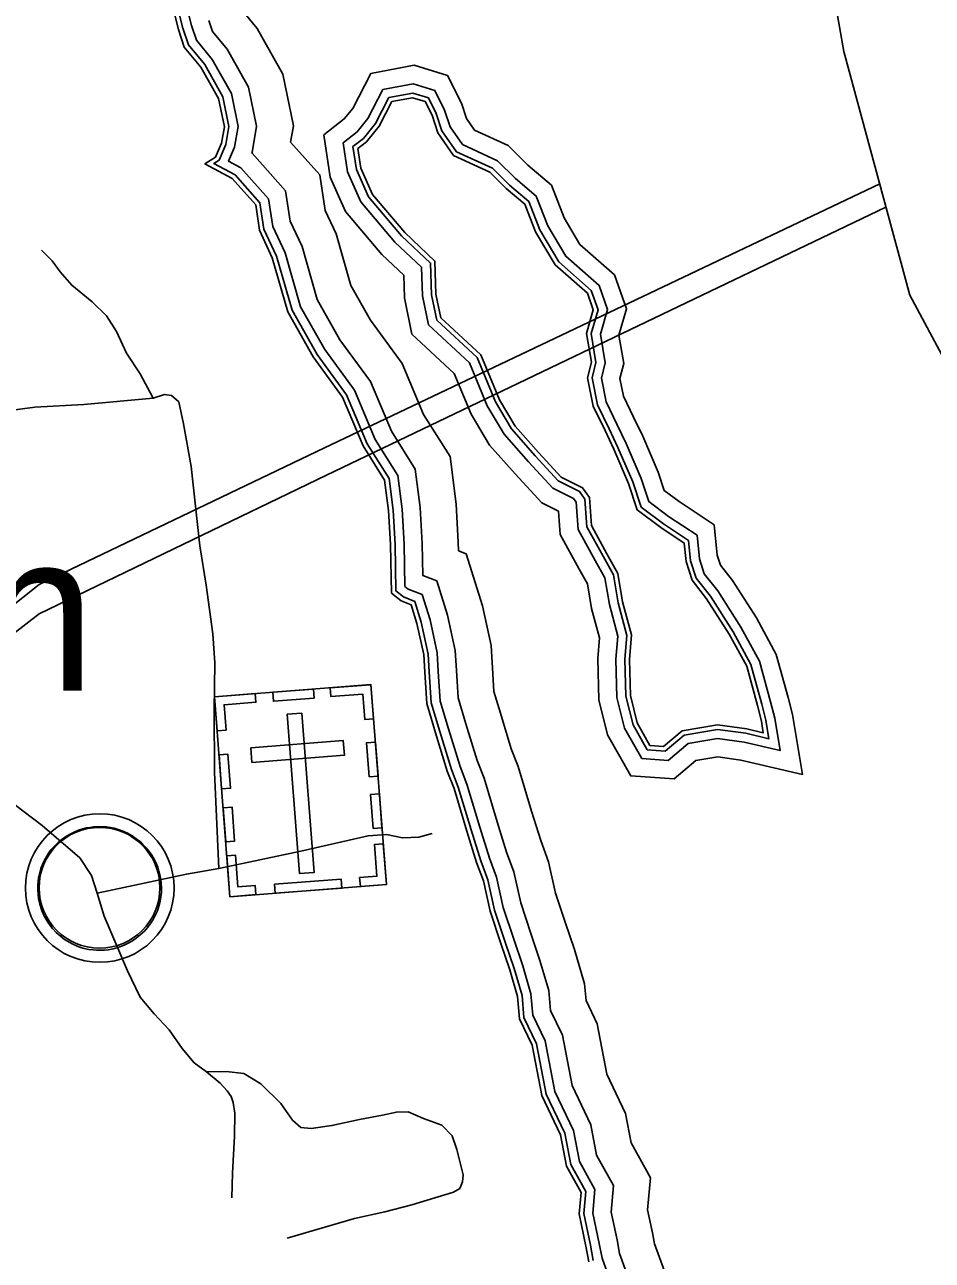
# Model space of a CAD drawing. Extents: x 2104537 to 2336408, y 34176 to 229611.
# Drawn here: x 2313004 to 2317612, y 141474 to 147748 of the extents above; entities that cross this region are included whole.
import ezdxf

# ---------------------------------------------------------------- set-up
doc = ezdxf.new("R2010")
doc.units = 0
for name, color, linetype in [('Exist Boundary Political CountyLine', 7, 'Continuous'), ('Exist Civil Demographics Community CELL', 7, 'Continuous'), ('Exist Civil Demographics Community Label', 7, 'Continuous'), ('Exist Cultural Cemetery CELL', 7, 'Continuous'), ('Exist Hydrographic Buffer Line', 7, 'Continuous'), ('Exist Hydrographic Island Shore', 7, 'Continuous'), ('Exist Hydrographic River Shore', 7, 'Continuous'), ('Exist Road Non-System Type 51', 7, 'Continuous'), ('Exist Utilities Electrical Transmission Line', 7, 'Continuous')]:
    doc.layers.add(name, color=color, linetype=linetype)

msp = doc.modelspace()

# ---------------------------------------------------------------- linework, layer by layer
at = {"layer": 'Exist Boundary Political CountyLine'}
msp.add_lwpolyline([(2315224, 157700.8), (2315268.2, 156449.7), (2315501.7, 155343.5), (2315695.7, 154585.5), (2315964, 153221.3), (2316920.4, 148991.6), (2317162.1, 147612.8), (2317498.2, 146375.1), (2318329.6, 144823.8), (2319094.5, 143220.3), (2320166.2, 141551.5), (2320522.6, 140942.1), (2321397.1, 138973.7), (2322086, 137167.5), (2322248.1, 134963.6)], dxfattribs=at)
at = {"layer": 'Exist Civil Demographics Community CELL'}
msp.add_lwpolyline([(2313074.8, 143414.4), (2313078.7, 143436.7), (2313085.8, 143463), (2313097.5, 143491.8), (2313109.2, 143514.8), (2313122.6, 143537.8), (2313137.6, 143558.2), (2313153.5, 143575.7), (2313171.8, 143594.1), (2313193.9, 143612.5), (2313215.7, 143627.1), (2313235.2, 143638.6), (2313255.4, 143648.4), (2313277.2, 143657.6), (2313299.8, 143664.9), (2313317.1, 143669.4), (2313336.5, 143672.4), (2313353, 143675.3), (2313378.4, 143676.3), (2313396.2, 143675.9), (2313418.8, 143674.9), (2313438.5, 143672), (2313458.1, 143668), (2313478.1, 143662.4), (2313498.8, 143654.6), (2313525.4, 143642.9), (2313550.4, 143629), (2313570.7, 143614.8), (2313591.3, 143598.7), (2313604.6, 143586.2), (2313621.1, 143568.6), (2313636.5, 143549.9), (2313648.8, 143531.5), (2313661.4, 143511.5), (2313671.2, 143490.8), (2313679.3, 143470.8), (2313685.6, 143450.7), (2313690.7, 143432.3), (2313695.1, 143408.1), (2313697.6, 143389.4), (2313698.6, 143365.4), (2313697.9, 143342.2), (2313695.6, 143319.4), (2313691.8, 143297.5), (2313685.3, 143272.9), (2313677.7, 143249.5), (2313668.6, 143229.3), (2313655.9, 143205.3), (2313642.8, 143184), (2313629, 143165.2), (2313612.1, 143146.2), (2313590.9, 143126.4), (2313570.9, 143109.9), (2313550.8, 143096.1), (2313533.5, 143086.1), (2313506.3, 143073.2), (2313477.7, 143062.3), (2313453.9, 143056.5), (2313427.5, 143051.2), (2313409.8, 143049.4), (2313391.8, 143048.3), (2313369.5, 143048.3), (2313352.4, 143050), (2313329.8, 143052.9), (2313306.1, 143058.1), (2313287.8, 143063.3), (2313267.1, 143070.9), (2313248.7, 143078.8), (2313233.1, 143087.8), (2313205.8, 143104), (2313183.5, 143121.2), (2313163.9, 143139.1), (2313146, 143158.5), (2313133.3, 143174.4), (2313121.4, 143191.1), (2313105, 143219.5), (2313098.1, 143233.7), (2313091.3, 143249.7), (2313080.9, 143282.5), (2313074.8, 143310.7), (2313072.1, 143331.3), (2313070.7, 143356.6), (2313070.5, 143375.4), (2313072.7, 143401.3)], close=True, dxfattribs=at)
for centre, radius in [((2313385.2, 143364.7), 377.3), ((2313384.1, 143365.8), 306.8)]:
    msp.add_circle(centre, radius, dxfattribs=at)
at = {"layer": 'Exist Cultural Cemetery CELL'}
for points in [[(2313968, 144336), (2314761.9, 144397.3), (2314840.3, 143381.8), (2314046.4, 143320.5)], [(2314263.3, 144358.7), (2314470, 144374.7), (2314473.5, 144329.2), (2314266.8, 144313.2)], [(2314775.6, 144224.3), (2314730.3, 144220.8), (2314720.4, 144349.2), (2314558.6, 144336.7), (2314555.2, 144381.1), (2314762.2, 144397.1)], [(2313981.3, 144163.2), (2314026.5, 144166.7), (2314016.6, 144295.1), (2314178.4, 144307.6), (2314174.9, 144351.9), (2313968, 144336)], [(2314411.7, 144252.7), (2314337.3, 144246.9), (2314399.7, 143438.2), (2314474.2, 143443.9)], [(2314151.6, 144077.1), (2314157.4, 144002.6), (2314627, 144038.9), (2314621.2, 144113.4)], [(2314752.5, 143929.4), (2314739.2, 144102.1), (2314784.6, 144105.6), (2314797.9, 143932.9)], [(2314004, 143867.5), (2313990.7, 144040.2), (2314036.1, 144043.7), (2314049.4, 143871)], [(2314772.7, 143666.5), (2314759.4, 143839.2), (2314804.8, 143842.7), (2314818.1, 143670)], [(2314024.6, 143599.4), (2314011.3, 143772.1), (2314056.7, 143775.6), (2314070.1, 143602.9)], [(2314708.2, 143371.6), (2314704.6, 143417.4), (2314792.4, 143424.1), (2314779.9, 143585.3), (2314824.3, 143588.7), (2314840.3, 143381.8)], [(2314178.2, 143330.9), (2314174.7, 143376.7), (2314086.9, 143369.9), (2314074.5, 143531.1), (2314030.1, 143527.6), (2314046.1, 143320.7)], [(2314271.9, 143383.9), (2314610.4, 143410.1), (2314613.9, 143364.6), (2314275.4, 143338.5)]]:
    msp.add_lwpolyline(points, close=True, dxfattribs=at)
at = {"layer": 'Exist Hydrographic Buffer Line'}
for points in [[(2313781.9, 147830.5), (2313806.9, 147730.5), (2313835, 147646.1), (2313918, 147546), (2314010, 147382.3), (2314041.4, 147230.5), (2314025.3, 147139.2), (2313991.7, 147060.7), (2313964.2, 147043.2), (2314072.2, 146985.4), (2314198.5, 146843.2), (2314218.8, 146710.7), (2314282.7, 146573), (2314361.8, 146298.4), (2314488.8, 146073.6), (2314638.5, 145869), (2314743, 145620), (2314853.8, 145443.6), (2314874.4, 145283.9), (2314884.4, 145108.9), (2314889.2, 144873.5), (2314927.7, 144842.6), (2314984.3, 144820), (2315017.6, 144714.3), (2315053, 144552.6), (2315058, 144461.5), (2315067.8, 144305.4), (2315111.7, 144159), (2315170.9, 143966.3), (2315205.7, 143876.9), (2315270.4, 143660.2), (2315319.8, 143502), (2315354.9, 143406.8), (2315389.7, 143252.6), (2315443.9, 143089.8), (2315488.7, 142955.4), (2315529.1, 142818.8), (2315538.9, 142706.5), (2315602.8, 142573.6), (2315652.5, 142317.9), (2315746.8, 142119.2), (2315776.4, 141961.1), (2315852.4, 141824.2), (2315842.2, 141711.4), (2315876.3, 141550.7), (2315890.8, 141472.8)], [(2313825.7, 147844.6), (2313851, 147743.4), (2313875.9, 147668.8), (2313956, 147572.2), (2314053.6, 147398.6), (2314088.2, 147231.2), (2314069.6, 147126), (2314039.3, 147055.1), (2314101.1, 147022), (2314241.8, 146863.6), (2314263.2, 146724.1), (2314325.9, 146589.2), (2314404.5, 146316.3), (2314527.5, 146098.5), (2314678.7, 145891.7), (2314783.9, 145641.2), (2314898.1, 145459.4), (2314920.2, 145288.1), (2314930.3, 145110.6), (2314934.7, 144895.9), (2314951.1, 144882.7), (2315021.5, 144854.5), (2315062.1, 144726.1), (2315098.6, 144558.8), (2315103.9, 144464.2), (2315113.3, 144313.5), (2315155.6, 144172.4), (2315214.3, 143981.4), (2315249.2, 143891.8), (2315314.3, 143673.6), (2315363.3, 143516.8), (2315399, 143419.9), (2315434, 143264.9), (2315487.5, 143104.4), (2315532.5, 142969.2), (2315574.5, 142827.4), (2315583.9, 142718.9), (2315646.8, 142588.2), (2315696.4, 142332.3), (2315790.8, 142133.6), (2315820.2, 141976.9), (2315899.5, 141834.1), (2315888.6, 141714.1), (2315921.3, 141559.7), (2315935.3, 141485), (2315988.5, 141338.5)], [(2314121, 147804.9), (2314184, 147728.9), (2314314.8, 147496.3), (2314368.7, 147235.3), (2314354.1, 147152.2), (2314501.8, 146985.8), (2314529.7, 146804.6), (2314584.8, 146685.9), (2314660.3, 146423.7), (2314759.5, 146248.1), (2314920.3, 146028.2), (2315029.3, 145768.7), (2315163.7, 145554.8), (2315194.8, 145313.6), (2315205.7, 145121.3), (2315206.6, 145077.3), (2315245.1, 145061.9), (2315328.6, 144797.2), (2315372.6, 144596.1), (2315379, 144480.4), (2315386.4, 144362.3), (2315419.3, 144252.5), (2315474.8, 144071.9), (2315510.1, 143981.3), (2315577.9, 143754.1), (2315624.3, 143605.6), (2315663.9, 143498.1), (2315699.8, 143339), (2315748.9, 143191.5), (2315795.4, 143051.9), (2315846.6, 142879), (2315854.1, 142792.9), (2315910.6, 142675.6), (2315960.4, 142419), (2316055.1, 142219.5), (2316082.8, 142071.6), (2316181.6, 141893.7), (2316166.8, 141730.6), (2316191.6, 141613.6), (2316202, 141557.9), (2316309.5, 141262.1)], [(2313939.3, 147769.1), (2313957.6, 147714.1), (2314032, 147624.4), (2314140.6, 147431.1), (2314181.7, 147232.6), (2314158.2, 147099.6), (2314156.8, 147096.3), (2314158.9, 147095.2), (2314328.5, 146904.3), (2314352.1, 146750.9), (2314412.2, 146621.4), (2314489.8, 146352.1), (2314604.8, 146148.4), (2314759.3, 145937.2), (2314865.7, 145683.7), (2314986.6, 145491.2), (2315011.7, 145296.6), (2315022.1, 145114.2), (2315025.4, 144951.9), (2315096, 144923.7), (2315150.9, 144749.8), (2315189.9, 144571.3), (2315195.6, 144469.6), (2315204.3, 144329.8), (2315243.5, 144199.1), (2315301.2, 144011.6), (2315336.1, 143921.6), (2315402.2, 143700.4), (2315450.3, 143546.4), (2315487.3, 143446), (2315522.6, 143289.6), (2315574.6, 143133.4), (2315620.1, 142996.8), (2315665.2, 142844.6), (2315674, 142743.6), (2315734.7, 142617.3), (2315784.4, 142361.2), (2315878.9, 142162.2), (2315907.7, 142008.5), (2315993.5, 141854), (2315981.3, 141719.6), (2316011.4, 141577.7), (2316024.2, 141509.3), (2316095.5, 141313)], [(2313939.3, 147769.1), (2313957.6, 147714.1), (2314032, 147624.4), (2314140.6, 147431.1), (2314181.7, 147232.6), (2314158.2, 147099.6), (2314156.8, 147096.3), (2314158.9, 147095.2), (2314328.5, 146904.3), (2314352.1, 146750.9), (2314412.2, 146621.4), (2314489.8, 146352.1), (2314604.8, 146148.4), (2314759.3, 145937.2), (2314865.7, 145683.7), (2314986.6, 145491.2), (2315011.7, 145296.6), (2315022.1, 145114.2), (2315025.4, 144951.9), (2315096, 144923.7), (2315150.9, 144749.8), (2315189.9, 144571.3), (2315195.6, 144469.6), (2315204.3, 144329.8), (2315243.5, 144199.1), (2315301.2, 144011.6), (2315336.1, 143921.6), (2315402.2, 143700.4), (2315450.3, 143546.4), (2315487.3, 143446), (2315522.6, 143289.6), (2315574.6, 143133.4), (2315620.1, 142996.8), (2315665.2, 142844.6), (2315674, 142743.6), (2315734.7, 142617.3), (2315784.4, 142361.2), (2315878.9, 142162.2), (2315907.7, 142008.5), (2315993.5, 141854), (2315981.3, 141719.6), (2316011.4, 141577.7), (2316024.2, 141509.3), (2316095.5, 141313)]]:
    msp.add_lwpolyline(points, dxfattribs=at)
for points in [[(2314982.2, 147542.6), (2314762.2, 147500.7), (2314669.3, 147321.9), (2314626.7, 147269.4), (2314522.3, 147188.2), (2314554.4, 146974.4), (2314632.1, 146799.5), (2314816.7, 146581.2), (2314928.5, 146476.6), (2314931.9, 146360.5), (2314970.1, 146177.3), (2315185.2, 145977.7), (2315270.5, 145771.3), (2315363.6, 145614), (2315493.9, 145467.4), (2315628.9, 145320.6), (2315714.8, 145277.6), (2315723.1, 145158.8), (2315819.6, 144983.9), (2315861.1, 144908.3), (2315882.6, 144783.9), (2315922, 144634.8), (2315913.6, 144529.5), (2315919.3, 144319.7), (2315963.5, 144142.5), (2316081.2, 143934.2), (2316301.8, 143918.5), (2316412.3, 144011.6), (2316523.7, 144030.2), (2316640.8, 144014.5), (2316952.5, 143941.1), (2316901.8, 144245.3), (2316880, 144332.8), (2316820, 144551.1), (2316719.1, 144736.2), (2316597.7, 144926.4), (2316536.5, 145003.9), (2316520.5, 145054.7), (2316504.4, 145207.9), (2316326.2, 145326.7), (2316250.9, 145383.3), (2316220, 145476), (2316141.7, 145658.7), (2316095.6, 145756.1), (2316044.4, 145862.8), (2316026.1, 145951.6), (2316045.2, 146028.1), (2316020.9, 146171.3), (2316059.8, 146304.7), (2315998.8, 146477.4), (2315823, 146632.1), (2315743.2, 146767.7), (2315678.4, 146932.8), (2315558.2, 147034.1), (2315458.4, 147134), (2315288.5, 147212.1), (2315247.3, 147271.3), (2315221.2, 147349.5), (2315150.7, 147490.8)], [(2314977, 147448.1), (2314823.2, 147418.8), (2314746.5, 147271.3), (2314691.4, 147203.4), (2314621.2, 147148.7), (2314643.4, 147000.4), (2314710.7, 146848.8), (2314883.4, 146644.6), (2315019.2, 146517.5), (2315023.5, 146371.3), (2315054, 146224.7), (2315262.5, 146031.4), (2315352.9, 145812.4), (2315438.1, 145668.5), (2315562, 145529), (2315685.1, 145395.2), (2315789.9, 145342.7), (2315803.7, 145323), (2315813.4, 145185.4), (2315900.1, 145028.2), (2315949.1, 144939.1), (2315972.4, 144803.5), (2316014.8, 144643.2), (2316005.6, 144527.1), (2316010.8, 144332.2), (2316049.6, 144176.9), (2316136.9, 144022.4), (2316271.2, 144012.8), (2316372.4, 144098.1), (2316522.2, 144123), (2316657.4, 144105), (2316839.2, 144062.2), (2316811.8, 144226.6), (2316791.1, 144309.5), (2316734.2, 144516.5), (2316639.9, 144689.4), (2316522.7, 144873.1), (2316454, 144960.2), (2316430.1, 145035.8), (2316417.5, 145155.4), (2316273.1, 145251.7), (2316172.8, 145327), (2316134, 145443.3), (2316058, 145620.9), (2316012.7, 145716.6), (2315956.7, 145833.2), (2315931.8, 145953.5), (2315951.4, 146031.7), (2315926.8, 146176.8), (2315963.3, 146302), (2315920.2, 146424.3), (2315751.3, 146572.8), (2315660.4, 146727.4), (2315601.4, 146877.6), (2315496, 146966.4), (2315405.1, 147057.4), (2315227.3, 147139.1), (2315164.3, 147229.7), (2315136.1, 147314.3), (2315086.1, 147414.6)], [(2314974.4, 147400.9), (2314853.7, 147377.9), (2314785.1, 147245.9), (2314723.7, 147170.4), (2314670.6, 147129), (2314687.9, 147013.3), (2314750, 146873.5), (2314916.7, 146676.3), (2315064.5, 146538), (2315069.3, 146376.7), (2315096, 146248.4), (2315301.1, 146058.2), (2315394.1, 145833), (2315475.4, 145695.7), (2315596.1, 145559.8), (2315713.2, 145432.5), (2315820.9, 145378.6), (2315848.6, 145338.9), (2315858.5, 145198.7), (2315940.3, 145050.4), (2315993, 144954.5), (2316017.3, 144813.3), (2316061.2, 144647.3), (2316051.5, 144525.9), (2316056.6, 144338.5), (2316092.7, 144194), (2316164.8, 144066.4), (2316255.8, 144059.9), (2316352.4, 144141.3), (2316521.4, 144169.5), (2316665.7, 144150.2), (2316782.6, 144122.7), (2316766.8, 144217.2), (2316746.7, 144297.8), (2316691.3, 144499.2), (2316600.4, 144666.1), (2316485.2, 144846.4), (2316412.7, 144938.3), (2316384.9, 145026.4), (2316374.1, 145129.2), (2316246.6, 145214.2), (2316133.7, 145298.9), (2316091.1, 145427), (2316016.1, 145602), (2315971.2, 145696.8), (2315912.9, 145818.4), (2315884.7, 145954.5), (2315904.5, 146033.5), (2315879.8, 146179.5), (2315915.1, 146300.7), (2315880.9, 146397.7), (2315715.4, 146543.2), (2315619, 146707.2), (2315562.9, 146849.9), (2315464.9, 146932.5), (2315378.4, 147019.1), (2315196.8, 147102.6), (2315122.8, 147208.9), (2315093.6, 147296.7), (2315053.8, 147376.4)]]:
    msp.add_lwpolyline(points, close=True, dxfattribs=at)
at = {"layer": 'Exist Hydrographic Island Shore'}
msp.add_lwpolyline([(2314973.1, 147377.2), (2314868.9, 147357.4), (2314804.4, 147233.3), (2314739.9, 147153.8), (2314695.3, 147119.1), (2314710.1, 147019.8), (2314769.7, 146885.8), (2314933.4, 146692.2), (2315087.2, 146548.2), (2315092.2, 146379.4), (2315117, 146260.3), (2315320.4, 146071.6), (2315414.7, 145843.3), (2315494, 145709.3), (2315613.1, 145575.2), (2315727.2, 145451.1), (2315836.4, 145396.5), (2315871.1, 145346.9), (2315881, 145205.4), (2315960.4, 145061.4), (2316015, 144962.1), (2316039.8, 144818.2), (2316084.5, 144649.4), (2316074.5, 144525.3), (2316079.5, 144341.6), (2316114.2, 144202.6), (2316178.7, 144088.4), (2316248.2, 144083.5), (2316342.4, 144162.9), (2316521.1, 144192.7), (2316669.9, 144172.8), (2316754.2, 144153), (2316744.3, 144212.6), (2316724.5, 144292), (2316669.9, 144490.5), (2316580.6, 144654.4), (2316466.5, 144833.1), (2316392.1, 144927.4), (2316362.3, 145021.7), (2316352.4, 145116), (2316233.3, 145195.5), (2316114.2, 145284.8), (2316069.6, 145418.9), (2315995.1, 145592.6), (2315950.5, 145686.9), (2315891, 145811), (2315861.2, 145955), (2315881, 146034.4), (2315856.2, 146180.9), (2315891, 146300), (2315861.2, 146384.4), (2315697.5, 146528.4), (2315598.2, 146697.1), (2315543.7, 146836.1), (2315449.4, 146915.6), (2315365.1, 147000), (2315181.5, 147084.3), (2315102.1, 147198.5), (2315072.3, 147287.9), (2315037.6, 147357.4)], close=True, dxfattribs=at)
at = {"layer": 'Exist Hydrographic River Shore'}
msp.add_lwpolyline([(2313760, 147823.4), (2313784.8, 147724.1), (2313814.6, 147634.8), (2313898.9, 147533), (2313988.3, 147374.1), (2314018, 147230.2), (2314003.1, 147145.8), (2313973.4, 147076.3), (2313918.8, 147041.5), (2314057.7, 146967.1), (2314176.8, 146833), (2314196.6, 146704), (2314261.1, 146565), (2314340.5, 146289.5), (2314469.5, 146061.1), (2314618.3, 145857.6), (2314722.5, 145609.4), (2314831.7, 145435.6), (2314851.5, 145281.7), (2314861.5, 145108), (2314866.4, 144862.3), (2314916, 144822.5), (2314965.6, 144802.7), (2314995.4, 144708.4), (2315030.1, 144549.5), (2315035.1, 144460.2), (2315045, 144301.3), (2315089.7, 144152.4), (2315149.2, 143958.8), (2315183.9, 143869.4), (2315248.4, 143653.5), (2315298.1, 143494.6), (2315332.8, 143400.3), (2315367.5, 143246.4), (2315422.1, 143082.6), (2315466.7, 142948.6), (2315506.4, 142814.5), (2315516.4, 142700.3), (2315580.9, 142566.3), (2315630.5, 142310.7), (2315724.7, 142112.1), (2315754.5, 141953.2), (2315828.9, 141819.2), (2315819, 141710), (2315853.7, 141546.2), (2315868.6, 141466.7)], dxfattribs=at)
at = {"layer": 'Exist Road Non-System Type 51'}
for points in [[(2313655.6, 145851.8), (2313590.7, 145975.2), (2313520.6, 146080.4), (2313470, 146190.3), (2313418.9, 146270.4), (2313346.2, 146341.7), (2313242.7, 146425.5), (2313183.9, 146493.1), (2313143.6, 146549.6), (2313089.7, 146603.6)], [(2313655.6, 145851.8), (2313714.7, 145869.9), (2313749, 145865.3), (2313786.3, 145833), (2313810.8, 145721.7), (2313849.2, 145505.3), (2313893.3, 145102.7), (2313925.2, 144902.1), (2313958.9, 144655.4), (2313968.7, 144507.7), (2313966, 144267.4), (2313968.6, 143953.4), (2313989.9, 143463.9)], [(2311563.4, 145687), (2311935.7, 145633.5), (2312150.6, 145610.2), (2312264.3, 145614.6), (2312419.5, 145640.8), (2312617, 145700.5), (2312794.9, 145757.7), (2312892, 145783.5), (2313055.2, 145806.1), (2313304.7, 145819.9), (2313655.6, 145851.8)], [(2313372.6, 143337.8), (2313343.1, 143428.5), (2313283.5, 143518.1), (2313092.8, 143682.8), (2312909.5, 143821.6), (2312703.4, 143971.3)], [(2313989.9, 143463.9), (2314406.5, 143552.6), (2314747.7, 143630.1), (2314841.3, 143635.7), (2314922.1, 143618.9), (2315006, 143622.2), (2315073.2, 143641)], [(2313989.9, 143463.9), (2313825, 143435.4), (2313372.6, 143337.8)], [(2313372.6, 143337.8), (2313407.4, 143221), (2313526.4, 142943.5), (2313589.7, 142810.1), (2313661, 142725), (2313738.1, 142644), (2313803.8, 142550.4), (2313864.8, 142476.7), (2313926.7, 142431.2)], [(2313926.7, 142431.2), (2314026.7, 142433.2), (2314117, 142422.7), (2314203.1, 142370.3), (2314305.2, 142270.3), (2314364.6, 142186.3), (2314406.2, 142148.2), (2314458.2, 142144), (2314563.6, 142158.4), (2314704.5, 142189.9), (2314819.9, 142210.5), (2314891.1, 142227.1), (2314951.1, 142227.5), (2315028.6, 142194.8), (2315121.8, 142160.4), (2315173.8, 142106.4), (2315198.6, 142037.4), (2315229.9, 141908.4), (2315227.1, 141872.5), (2315212.6, 141839.8), (2315181.2, 141820.5), (2314969.7, 141756.3), (2314833, 141720.7), (2314678.4, 141686.7), (2314336.1, 141587.2)], [(2313926.7, 142431.2), (2313996.9, 142373.9), (2314032.5, 142335.3), (2314051.7, 142306.2), (2314062.7, 142276.4), (2314071.2, 142221), (2314069.5, 142104.7), (2314058.9, 141916.3), (2314056, 141792.1)]]:
    msp.add_lwpolyline(points, dxfattribs=at)
at = {"layer": 'Exist Utilities Electrical Transmission Line'}
for points in [[(2317344.9, 146939.5), (2314526.6, 145600), (2313077.9, 144905.1), (2311807.7, 143897.3), (2309108.7, 141812.4), (2307997.4, 140889), (2306429.6, 139811.8), (2302621.4, 138072.6), (2302302.7, 137927.6), (2301461.6, 137547.3), (2300618.4, 137159.2), (2300417.2, 137067.6), (2300389.3, 136745.7), (2300356.4, 136372.3)], [(2317376.9, 146821.6), (2314536.5, 145461), (2313077.9, 144756.1), (2311827.6, 143788.1), (2309158.4, 141693.2), (2308344.7, 141047.9), (2306737.2, 139811.8), (2302755.2, 138057.6), (2302514.4, 137951.1), (2302091.7, 137768), (2301671.1, 137577), (2300853.9, 137213), (2300491, 137048.5), (2300446.9, 136582.3), (2300423.8, 136319)]]:
    msp.add_lwpolyline(points, dxfattribs=at)

# ---------------------------------------------------------------- texts
at = {"layer": 'Exist Civil Demographics Community Label'}
msp.add_text('Town', height=800, dxfattribs=at).set_placement((2310747.6, 144367.1))

doc.saveas('drawing.dxf')
